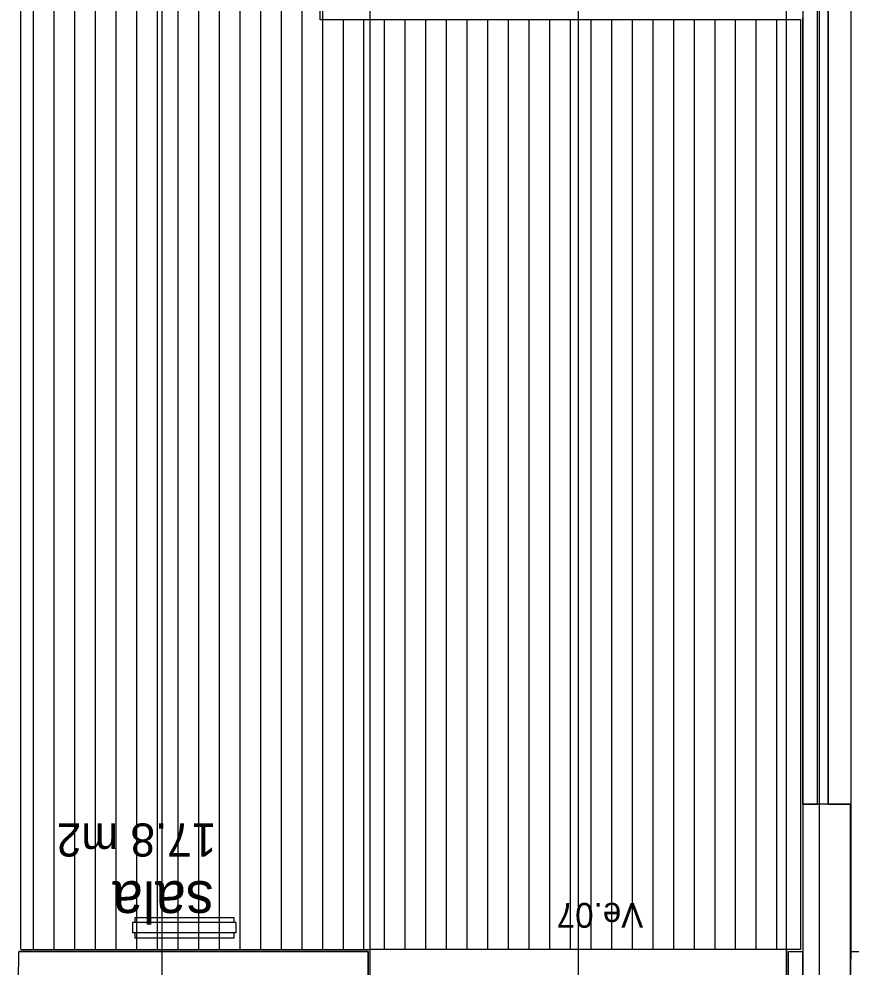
# Model space of a CAD drawing. Extents: x 1278 to 1356, y -253.7 to -224.
# Drawn here: x 1307.592 to 1311.622, y -243.659 to -239.071 of the extents above; entities that cross this region are included whole.
import ezdxf

# ---------------------------------------------------------------- set-up
doc = ezdxf.new("R2010")
doc.units = 0
for name, color, linetype in [('Level 1', 7, 'Continuous'), ('Level 10', 7, 'Continuous'), ('Level 2', 7, 'Continuous'), ('Level 40', 7, 'Continuous'), ('Level 60', 7, 'Continuous'), ('Level 65', 7, 'Continuous'), ('Level 66', 7, 'Continuous'), ('Level 67', 7, 'Continuous'), ('Level 70', 7, 'Continuous'), ('Level 93', 7, 'Continuous')]:
    doc.layers.add(name, color=color, linetype=linetype)

msp = doc.modelspace()

# ---------------------------------------------------------------- linework, layer by layer
at = {"layer": 'Level 1'}
for p, q in [((1309.284, -243.584), (1307.5923, -243.584)), ((1309.284, -243.914), (1309.284, -243.584))]:
    msp.add_line(p, q, dxfattribs=at)
at = {"layer": 'Level 10'}
for p, q in [((1307.6633, -243.574), (1307.6633, -235.1552)), ((1307.7633, -243.574), (1307.7633, -235.1552)), ((1307.8633, -243.574), (1307.8633, -235.1552)), ((1307.9633, -243.574), (1307.9633, -235.1552)), ((1308.0633, -243.574), (1308.0633, -235.1552)), ((1308.1633, -243.574), (1308.1633, -235.1552)), ((1308.2633, -243.574), (1308.2633, -235.1552)), ((1308.3633, -243.574), (1308.3633, -235.1552)), ((1308.4633, -243.574), (1308.4633, -235.1552)), ((1308.5633, -243.574), (1308.5633, -235.1552)), ((1308.6633, -243.574), (1308.6633, -235.1552)), ((1308.7633, -243.574), (1308.7633, -235.1552)), ((1308.8633, -243.574), (1308.8633, -235.1552)), ((1308.9633, -243.574), (1308.9633, -235.1552)), ((1309.0633, -243.574), (1309.0633, -238.974)), ((1309.1633, -243.574), (1309.1633, -239.0763)), ((1309.2633, -243.574), (1309.2633, -239.0763)), ((1309.3633, -243.574), (1309.3633, -239.0763)), ((1309.4633, -243.574), (1309.4633, -239.0763)), ((1309.5633, -243.574), (1309.5633, -239.0763)), ((1309.6633, -243.574), (1309.6633, -239.0763)), ((1309.7633, -243.574), (1309.7633, -239.0763)), ((1309.8633, -243.574), (1309.8633, -239.0763)), ((1309.9633, -243.574), (1309.9633, -239.0763)), ((1310.0633, -243.574), (1310.0633, -239.0763)), ((1310.1633, -243.574), (1310.1633, -239.0763)), ((1310.2633, -243.574), (1310.2633, -239.0763)), ((1310.3633, -243.574), (1310.3633, -239.0763)), ((1310.4633, -243.574), (1310.4633, -239.0763)), ((1310.5633, -243.574), (1310.5633, -239.0763)), ((1310.6633, -243.574), (1310.6633, -239.0763)), ((1310.7633, -243.574), (1310.7633, -239.0763)), ((1310.8633, -243.574), (1310.8633, -239.0763)), ((1310.9633, -243.574), (1310.9633, -239.0763)), ((1311.0633, -243.574), (1311.0633, -239.0763)), ((1311.1633, -243.574), (1311.1633, -239.0763)), ((1311.2633, -243.574), (1311.2633, -239.0763))]:
    msp.add_line(p, q, dxfattribs=at)
at = {"layer": 'Level 2'}
msp.add_line((1311.309, -243.574), (1309.294, -243.574), dxfattribs=at)
at = {"layer": 'Level 65'}
for p, q in [((1307.6019, -243.574), (1307.6019, -235.1552)), ((1309.0519, -239.0763), (1309.0519, -237.9048)), ((1311.379, -239.0763), (1309.0519, -239.0763)), ((1311.379, -243.574), (1311.379, -239.0763)), ((1307.6023, -243.574), (1309.294, -243.574)), ((1309.294, -243.924), (1309.294, -243.574)), ((1311.309, -243.574), (1311.309, -243.924)), ((1311.379, -243.574), (1311.309, -243.574))]:
    msp.add_line(p, q, dxfattribs=at)
at = {"layer": 'Level 66'}
for p, q in [((1311.6219, -243.584), (1311.6219, -232.264)), ((1311.6219, -243.584), (1311.6219, -232.264)), ((1311.6219, -243.584), (1311.6219, -232.264)), ((1311.6219, -243.584), (1311.6219, -232.264)), ((1311.6219, -243.584), (1311.6219, -232.264)), ((1311.459, -242.8713), (1311.459, -236.9213)), ((1311.5119, -242.8713), (1311.5119, -236.9213)), ((1311.389, -242.8713), (1311.389, -239.0663)), ((1308.1528, -243.419), (1308.6328, -243.419)), ((1308.1528, -243.419), (1308.1528, -243.444)), ((1308.6328, -243.419), (1308.6328, -243.444)), ((1308.6428, -243.444), (1308.1428, -243.444)), ((1308.1428, -243.444), (1308.1428, -243.494)), ((1308.6428, -243.444), (1308.6428, -243.494)), ((1308.6428, -243.494), (1308.1428, -243.494)), ((1308.1528, -243.494), (1308.1528, -243.519)), ((1308.6328, -243.494), (1308.6328, -243.519)), ((1308.6328, -243.519), (1308.1528, -243.519)), ((1311.3184, -243.914), (1311.3184, -243.584)), ((1311.3184, -243.584), (1311.389, -243.584)), ((1311.389, -243.804), (1311.389, -243.584))]:
    msp.add_line(p, q, dxfattribs=at)
msp.add_lwpolyline([(1311.389, -243.7713), (1311.619, -243.7713), (1311.619, -242.8713), (1311.389, -242.8713)], close=True, dxfattribs=at)
msp.add_lwpolyline([(1311.389, -243.7713), (1311.619, -243.7713), (1311.619, -242.8713), (1311.389, -242.8713)], close=True, dxfattribs=at)
at = {"layer": 'Level 67'}
for points in [[(1311.389, -242.8713), (1311.459, -242.8713), (1311.459, -236.9213), (1311.389, -236.9213)], [(1311.5119, -242.8713), (1311.6219, -242.8713), (1311.6219, -236.9213), (1311.5119, -236.9213)], [(1307.5923, -243.584), (1309.284, -243.584), (1309.284, -243.914), (1307.2884, -243.914), (1307.2884, -243.584), (1307.359, -243.584), (1307.359, -243.804), (1309.214, -243.804), (1309.214, -243.734), (1307.5894, -243.734)], [(1311.6223, -243.584), (1313.314, -243.584), (1313.314, -243.914), (1311.3184, -243.914), (1311.3184, -243.584), (1311.389, -243.584), (1311.389, -243.804), (1313.244, -243.804), (1313.244, -243.734), (1311.6194, -243.734)]]:
    msp.add_lwpolyline(points, close=True, dxfattribs=at)
at = {"layer": 'Level 70'}
msp.add_line((1311.469, -250.7923), (1311.469, -229.6198), dxfattribs=at)
at = {"layer": 'Level 93'}
for p, q in [((1308.2865, -246.757), (1308.2865, -236.1407)), ((1309.294, -246.757), (1309.294, -236.1407)), ((1310.3015, -246.757), (1310.3015, -236.1407)), ((1311.309, -246.757), (1311.309, -236.1407))]:
    msp.add_line(p, q, dxfattribs=at)

# ---------------------------------------------------------------- texts
at = {"layer": 'Level 40'}
msp.add_text('Ve.07', height=0.12, rotation=180, dxfattribs=at).set_placement((1310.616, -243.3487))
at = {"layer": 'Level 60'}
for s, height, p in [('17.8 m2', 0.16, (1308.5486, -242.9642)), ('sala', 0.2, (1308.5344, -243.2438))]:
    msp.add_text(s, height=height, rotation=180, dxfattribs=at).set_placement(p)

doc.saveas('drawing.dxf')
